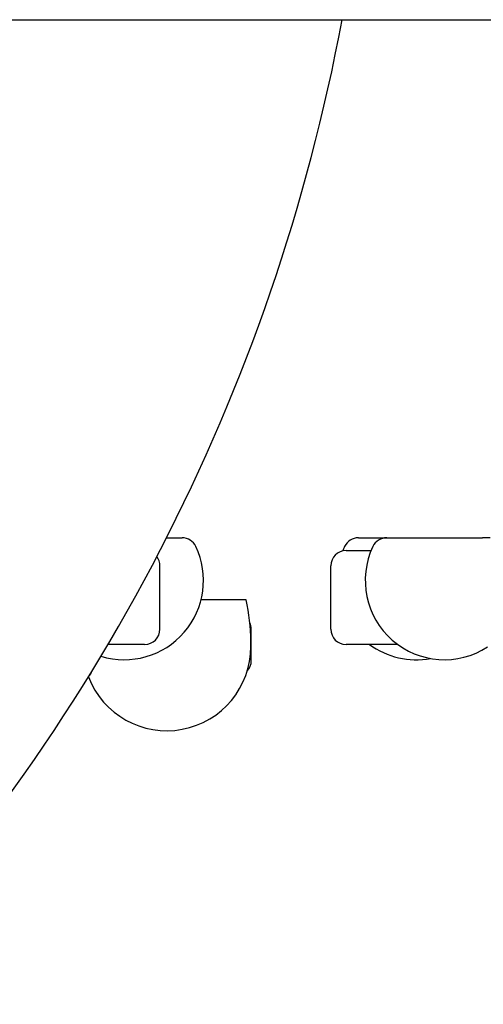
# Model space of a CAD drawing. Header units: inches. Extents: x 24 to 1128, y -74 to 748.
# Tile 395 of 557: x 723.87 to 725.77, y 279.14 to 283.18. Entities that reach past the tile are written whole.
import ezdxf

# ---------------------------------------------------------------- set-up
doc = ezdxf.new("R2010")
doc.units = ezdxf.units.IN
doc.header["$LTSCALE"] = 32
doc.header["$MEASUREMENT"] = 0
doc.layers.add('Visible (ANSI)', color=7, linetype='Continuous', lineweight=30)

msp = doc.modelspace()

# ---------------------------------------------------------------- linework, layer by layer
at = {"layer": 'Visible (ANSI)'}
for p, q in [((717.36905, 283.18016), (753.86905, 283.18016)), ((724.47026, 281.05666), (724.53408, 281.05666)), ((725.25724, 281.05666), (725.3721, 281.05666)), ((725.37322, 281.05666), (725.3721, 281.05666)), ((725.37322, 281.05666), (725.76585, 281.05666)), ((725.7982, 281.05666), (725.76585, 281.05666)), ((725.20659, 281.00416), (725.30936, 281.00416)), ((724.44309, 280.68166), (724.44309, 280.94166)), ((725.14409, 280.68166), (725.14409, 280.94166)), ((724.79653, 280.80266), (724.61216, 280.80266)), ((724.81809, 280.55266), (724.81809, 280.68266)), ((724.38059, 280.61916), (724.23025, 280.61916)), ((724.81621, 280.61035), (724.81621, 280.63181)), ((725.41877, 280.61916), (725.20659, 280.61916))]:
    msp.add_line(p, q, dxfattribs=at)
for centre, radius, start, end in [((717.4604, 284.61766), 7.8625, 315.882405, 349.465364), ((724.53408, 280.99416), 0.0625, 25.37693, 90), ((725.25724, 280.99416), 0.0625, 90, 154.62307), ((725.37322, 280.99416), 0.0625, 90, 154.62307), ((724.29691, 280.88166), 0.325, 252.93804, 25.37693), ((725.49441, 280.88166), 0.325, 154.62307, 158.15154), ((725.61039, 280.88166), 0.325, 154.62307, 302.99589), ((724.38059, 280.94166), 0.0625, 0, 37.08448), ((725.20659, 280.94166), 0.0625, 90, 180), ((724.06445, 280.63181), 0.75176, 0, 13.13678), ((724.75809, 280.68266), 0.06, 0, 25.38475), ((724.38059, 280.68166), 0.0625, 270, 0), ((725.20659, 280.68166), 0.0625, 180, 270), ((725.49441, 280.88166), 0.325, 233.87107, 280.27854), ((724.47153, 280.61035), 0.34467, 201.10228, 0), ((724.75809, 280.55266), 0.06, 316.64992, 0)]:
    msp.add_arc(centre, radius, start, end, dxfattribs=at)
msp.add_open_spline([(724.16088, 280.50405), (724.16023, 280.50155), (724.15951, 280.49941), (724.15743, 280.49496), (724.15565, 280.49311), (724.15396, 280.49274)], degree=3, knots=[0.14995953, 0.14995953, 0.14995953, 0.14995953, 0.18585895, 0.18585895, 0.25287186, 0.25287186, 0.25287186, 0.25287186], dxfattribs=at)

doc.saveas('drawing.dxf')
